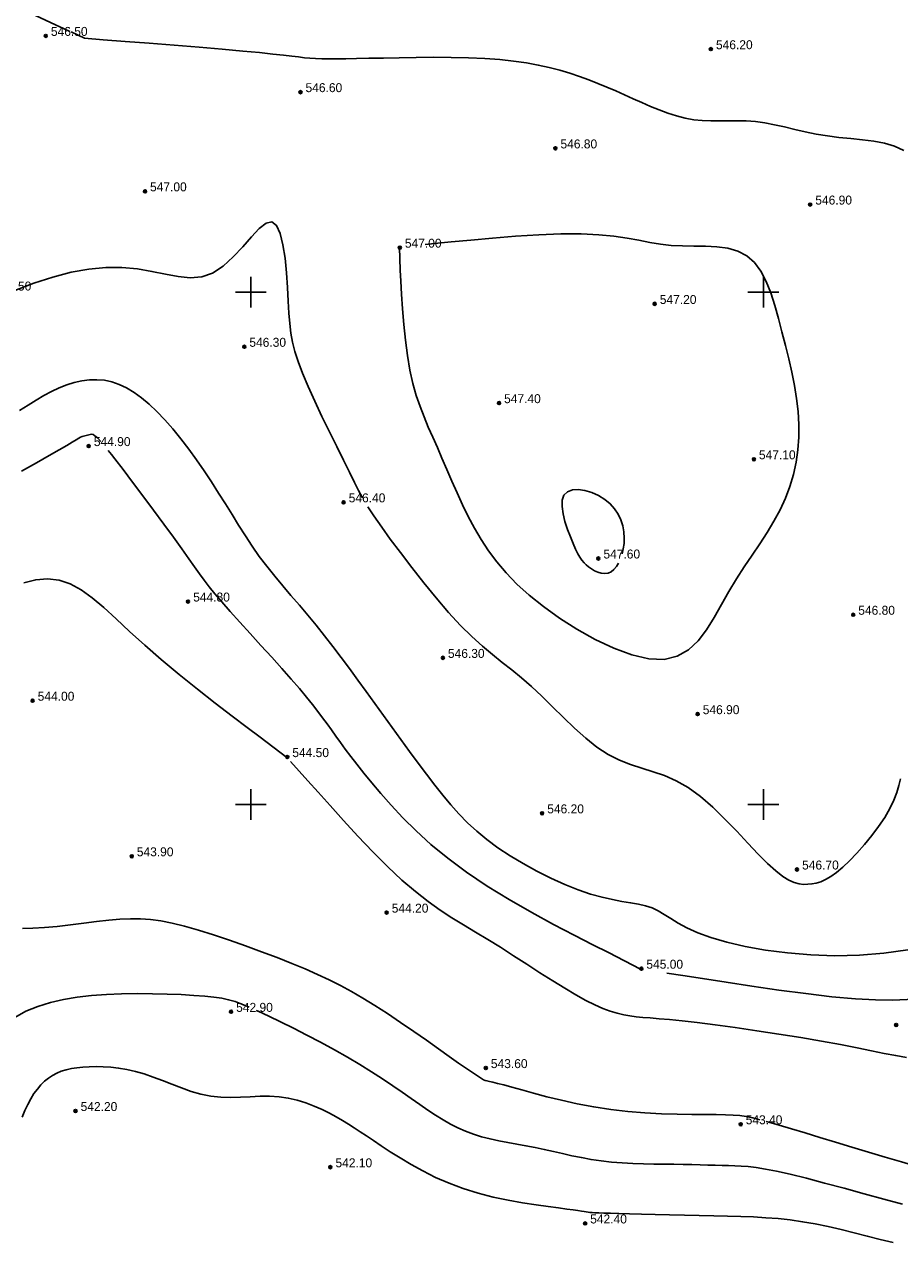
# Model space of a CAD drawing. Extents: x 0 to 361260, y 0 to 4201817.
# Tile 682 of 689: x 360978 to 361063, y 4201008 to 4201126. Entities that reach past the tile are written whole.
import ezdxf

# ---------------------------------------------------------------- set-up
doc = ezdxf.new("R2010")
doc.units = 0
doc.header["$LTSCALE"] = 0.5
doc.header["$MEASUREMENT"] = 0
doc.header["$PDMODE"] = 32
doc.header["$PDSIZE"] = 0.3
doc.linetypes.add('CONTI', pattern=[0])
for name, color, linetype in [('(004) Точки рельефа', 7, 'Continuous'), ('GORIZDEFAULT', 32, 'CONTI'), ('PI_TTDEFAULT', 5, 'CONTI'), ('SETKR', 2, 'CONTI')]:
    doc.layers.add(name, color=color, linetype=linetype)
doc.styles.add('D-431', font='txt')

# ---------------------------------------------------------------- blocks, each defined once
blk = doc.blocks.new('BL_333')
at = {"color": 0}
for p, q in [((0, -1.5), (0, 1.5)), ((-1.5, 0), (1.5, 0))]:
    blk.add_line(p, q, dxfattribs=at)

msp = doc.modelspace()

# ---------------------------------------------------------------- linework, layer by layer
at = {"layer": 'GORIZDEFAULT', "color": 32}
for points in [[(360982.34, 4201125.44, 546.5), (360978.1, 4201127.42, 546.5)], [(361022.82, 4201122.79, 546.5), (361021.24, 4201122.86, 546.5), (361019.56, 4201122.9, 546.5), (361017.84, 4201122.91, 546.5), (361016.14, 4201122.9, 546.5), (361014.49, 4201122.87, 546.5), (361012.94, 4201122.84, 546.5), (361011.53, 4201122.81, 546.5), (361010.32, 4201122.78, 546.5), (361009.27, 4201122.76, 546.5), (361008.37, 4201122.76, 546.5), (361007.6, 4201122.76, 546.5), (361006.92, 4201122.77, 546.5), (361006.32, 4201122.79, 546.5), (361005.76, 4201122.82, 546.5), (361005.23, 4201122.87, 546.5), (361004.66, 4201122.94, 546.5), (361003.99, 4201123.02, 546.5), (361003.18, 4201123.11, 546.5), (361002.15, 4201123.23, 546.5), (361000.84, 4201123.37, 546.5), (360999.21, 4201123.52, 546.5), (360997.21, 4201123.7, 546.5), (360994.95, 4201123.89, 546.5), (360992.53, 4201124.09, 546.5), (360990.08, 4201124.28, 546.5), (360987.73, 4201124.46, 546.5), (360985.59, 4201124.63, 546.5), (360983.78, 4201124.77, 546.5), (360982.47, 4201125.38, 546.5)], [(361063.69, 4201113.83, 546.5), (361062.8, 4201114.23, 546.5), (361061.83, 4201114.52, 546.5), (361060.77, 4201114.73, 546.5), (361059.66, 4201114.87, 546.5), (361058.53, 4201114.99, 546.5), (361057.38, 4201115.1, 546.5), (361056.25, 4201115.24, 546.5), (361055.16, 4201115.42, 546.5), (361054.09, 4201115.64, 546.5), (361053.06, 4201115.87, 546.5), (361052.06, 4201116.11, 546.5), (361051.09, 4201116.32, 546.5), (361050.14, 4201116.5, 546.5), (361049.22, 4201116.64, 546.5), (361048.32, 4201116.7, 546.5), (361047.44, 4201116.72, 546.5), (361046.58, 4201116.71, 546.5), (361045.73, 4201116.7, 546.5), (361044.88, 4201116.7, 546.5), (361044.04, 4201116.73, 546.5), (361043.21, 4201116.81, 546.5), (361042.37, 4201116.97, 546.5), (361041.52, 4201117.19, 546.5), (361040.68, 4201117.46, 546.5), (361039.84, 4201117.77, 546.5), (361038.99, 4201118.12, 546.5), (361038.14, 4201118.49, 546.5), (361037.3, 4201118.87, 546.5), (361036.45, 4201119.25, 546.5), (361035.6, 4201119.63, 546.5), (361034.73, 4201120, 546.5), (361033.86, 4201120.36, 546.5), (361032.97, 4201120.71, 546.5), (361032.05, 4201121.04, 546.5), (361031.11, 4201121.35, 546.5), (361030.14, 4201121.65, 546.5), (361029.12, 4201121.91, 546.5), (361028.04, 4201122.15, 546.5), (361026.88, 4201122.36, 546.5), (361025.64, 4201122.54, 546.5), (361024.29, 4201122.69, 546.5), (361022.83, 4201122.79, 546.5)], [(360989.68, 4201109.87, 547), (360989.65, 4201109.88, 547), (360989.62, 4201109.79, 547)], [(360989.62, 4201109.79, 547), (360989.66, 4201109.73, 547), (360989.68, 4201109.74, 547)], [(360976.98, 4201100.15, 546.5), (360978.85, 4201100.87, 546.5), (360980.69, 4201101.47, 546.5), (360982.48, 4201101.93, 546.5), (360984.21, 4201102.24, 546.5), (360985.86, 4201102.41, 546.5), (360987.43, 4201102.41, 546.5), (360988.95, 4201102.26, 546.5), (360990.36, 4201102.01, 546.5), (360991.69, 4201101.74, 546.5), (360992.93, 4201101.51, 546.5), (360994.1, 4201101.4, 546.5), (360995.22, 4201101.49, 546.5), (360996.28, 4201101.86, 546.5), (360997.31, 4201102.53, 546.5), (360998.29, 4201103.43, 546.5), (360999.21, 4201104.43, 546.5), (361000.06, 4201105.39, 546.5), (361000.82, 4201106.2, 546.5), (361001.49, 4201106.74, 546.5), (361002.06, 4201106.87, 546.5), (361002.52, 4201106.51, 546.5), (361002.87, 4201105.73, 546.5), (361003.14, 4201104.62, 546.5), (361003.34, 4201103.3, 546.5), (361003.48, 4201101.87, 546.5), (361003.58, 4201100.44, 546.5), (361003.65, 4201099.1, 546.5), (361003.72, 4201097.94, 546.5), (361003.8, 4201096.93, 546.5), (361003.9, 4201096, 546.5), (361004.06, 4201095.11, 546.5), (361004.29, 4201094.2, 546.5), (361004.61, 4201093.21, 546.5), (361005.04, 4201092.09, 546.5), (361005.59, 4201090.79, 546.5), (361006.24, 4201089.36, 546.5), (361006.94, 4201087.87, 546.5), (361007.67, 4201086.37, 546.5), (361008.38, 4201084.92, 546.5), (361009.04, 4201083.59, 546.5), (361009.62, 4201082.43, 546.5), (361010.11, 4201081.43, 546.5), (361010.52, 4201080.62, 546.5), (361010.89, 4201079.92, 546.5)], [(361028.54, 4201069.31, 547), (361030.11, 4201068.19, 547), (361031.82, 4201067.1, 547), (361033.61, 4201066.1, 547), (361035.41, 4201065.24, 547), (361037.17, 4201064.6, 547), (361038.83, 4201064.22, 547), (361040.32, 4201064.16, 547), (361041.6, 4201064.46, 547), (361042.69, 4201065.08, 547), (361043.64, 4201065.96, 547), (361044.46, 4201067.03, 547), (361045.21, 4201068.23, 547), (361045.93, 4201069.5, 547), (361046.64, 4201070.77, 547), (361047.38, 4201072, 547), (361048.14, 4201073.18, 547), (361048.9, 4201074.32, 547), (361049.65, 4201075.44, 547), (361050.37, 4201076.55, 547), (361051.04, 4201077.65, 547), (361051.63, 4201078.76, 547), (361052.15, 4201079.89, 547), (361052.58, 4201081.04, 547), (361052.93, 4201082.21, 547), (361053.19, 4201083.4, 547), (361053.37, 4201084.6, 547), (361053.46, 4201085.83, 547), (361053.47, 4201087.07, 547), (361053.39, 4201088.33, 547), (361053.24, 4201089.6, 547), (361053.03, 4201090.89, 547), (361052.77, 4201092.19, 547), (361052.48, 4201093.49, 547), (361052.16, 4201094.8, 547), (361051.82, 4201096.11, 547), (361051.49, 4201097.42, 547), (361051.13, 4201098.69, 547), (361050.74, 4201099.91, 547), (361050.28, 4201101.03, 547), (361049.75, 4201102.03, 547), (361049.13, 4201102.87, 547), (361048.38, 4201103.53, 547), (361047.51, 4201103.99, 547), (361046.53, 4201104.27, 547), (361045.47, 4201104.42, 547), (361044.37, 4201104.48, 547), (361043.23, 4201104.49, 547), (361042.11, 4201104.5, 547), (361041.02, 4201104.55, 547), (361039.97, 4201104.67, 547), (361038.94, 4201104.84, 547), (361037.87, 4201105.05, 547), (361036.71, 4201105.26, 547), (361035.42, 4201105.45, 547), (361033.94, 4201105.6, 547), (361032.22, 4201105.67, 547), (361030.25, 4201105.67, 547), (361028.09, 4201105.58, 547), (361025.83, 4201105.45, 547), (361023.59, 4201105.27, 547), (361021.46, 4201105.08, 547), (361019.54, 4201104.9, 547), (361017.92, 4201104.73, 547), (361017.01, 4201104.64, 547)], [(361014.54, 4201104.39, 547), (361014.51, 4201104.39, 547), (361014.58, 4201102.13, 547), (361014.64, 4201101.06, 547), (361014.71, 4201099.78, 547), (361014.81, 4201098.36, 547), (361014.94, 4201096.85, 547), (361015.1, 4201095.31, 547), (361015.29, 4201093.8, 547), (361015.53, 4201092.38, 547), (361015.82, 4201091.09, 547), (361016.14, 4201089.92, 547), (361016.51, 4201088.84, 547), (361016.9, 4201087.82, 547), (361017.31, 4201086.83, 547), (361017.75, 4201085.85, 547), (361018.2, 4201084.84, 547), (361018.65, 4201083.79, 547), (361019.12, 4201082.69, 547), (361019.61, 4201081.56, 547), (361020.12, 4201080.41, 547), (361020.65, 4201079.25, 547), (361021.22, 4201078.1, 547), (361021.83, 4201076.96, 547), (361022.48, 4201075.85, 547), (361023.19, 4201074.75, 547), (361024, 4201073.67, 547), (361024.91, 4201072.59, 547), (361025.96, 4201071.51, 547), (361027.16, 4201070.42, 547), (361028.54, 4201069.31, 547)], [(360977.44, 4201088.44, 545.5), (360978.27, 4201088.97, 545.5), (360979.06, 4201089.46, 545.5), (360979.81, 4201089.9, 545.5), (360980.56, 4201090.29, 545.5), (360981.3, 4201090.64, 545.5), (360982.04, 4201090.94, 545.5), (360982.78, 4201091.17, 545.5), (360983.52, 4201091.34, 545.5), (360984.26, 4201091.43, 545.5), (360984.99, 4201091.45, 545.5), (360985.72, 4201091.39, 545.5), (360986.45, 4201091.23, 545.5), (360987.17, 4201090.98, 545.5), (360987.89, 4201090.64, 545.5), (360988.61, 4201090.21, 545.5), (360989.34, 4201089.68, 545.5), (360990.09, 4201089.06, 545.5), (360990.84, 4201088.34, 545.5), (360991.61, 4201087.53, 545.5), (360992.39, 4201086.64, 545.5), (360993.17, 4201085.68, 545.5), (360993.94, 4201084.67, 545.5), (360994.71, 4201083.62, 545.5), (360995.45, 4201082.55, 545.5), (360996.17, 4201081.47, 545.5), (360996.85, 4201080.39, 545.5), (360997.52, 4201079.33, 545.5), (360998.17, 4201078.28, 545.5), (360998.81, 4201077.24, 545.5), (360999.47, 4201076.21, 545.5), (361000.14, 4201075.2, 545.5), (361000.83, 4201074.21, 545.5), (361001.57, 4201073.24, 545.5), (361002.33, 4201072.29, 545.5), (361003.12, 4201071.34, 545.5), (361003.92, 4201070.39, 545.5), (361004.74, 4201069.43, 545.5), (361005.56, 4201068.47, 545.5), (361006.38, 4201067.48, 545.5), (361007.2, 4201066.46, 545.5), (361008.01, 4201065.42, 545.5), (361008.82, 4201064.35, 545.5), (361009.63, 4201063.26, 545.5), (361010.44, 4201062.14, 545.5), (361011.26, 4201061.01, 545.5), (361012.09, 4201059.85, 545.5), (361012.93, 4201058.68, 545.5), (361013.78, 4201057.5, 545.5), (361014.64, 4201056.33, 545.5), (361015.48, 4201055.17, 545.5), (361016.32, 4201054.04, 545.5), (361017.15, 4201052.94, 545.5), (361017.95, 4201051.89, 545.5), (361018.74, 4201050.9, 545.5), (361019.52, 4201049.96, 545.5), (361020.31, 4201049.07, 545.5), (361021.15, 4201048.21, 545.5), (361022.04, 4201047.38, 545.5), (361023.02, 4201046.57, 545.5), (361024.1, 4201045.77, 545.5), (361025.29, 4201044.99, 545.5), (361026.57, 4201044.22, 545.5), (361027.91, 4201043.49, 545.5), (361029.27, 4201042.81, 545.5), (361030.62, 4201042.2, 545.5), (361031.92, 4201041.68, 545.5), (361033.15, 4201041.25, 545.5), (361034.27, 4201040.94, 545.5), (361035.29, 4201040.71, 545.5), (361036.21, 4201040.54, 545.5), (361037.05, 4201040.41, 545.5), (361037.82, 4201040.27, 545.5), (361038.51, 4201040.11, 545.5), (361039.15, 4201039.9, 545.5), (361039.74, 4201039.62, 545.5), (361040.33, 4201039.26, 545.5), (361040.96, 4201038.86, 545.5), (361041.69, 4201038.41, 545.5), (361042.55, 4201037.95, 545.5), (361043.6, 4201037.47, 545.5), (361044.89, 4201037, 545.5), (361046.44, 4201036.55, 545.5), (361048.23, 4201036.14, 545.5), (361050.22, 4201035.79, 545.5), (361052.37, 4201035.51, 545.5), (361054.64, 4201035.32, 545.5), (361056.98, 4201035.24, 545.5), (361059.37, 4201035.3, 545.5), (361061.76, 4201035.49, 545.5), (361064.1, 4201035.81, 545.5)], [(360977.63, 4201082.52, 545), (360979.08, 4201083.34, 545), (360980.32, 4201084.05, 545), (360981.3, 4201084.61, 545), (360982.05, 4201085.04, 545), (360982.59, 4201085.36, 545), (360982.97, 4201085.59, 545), (360983.23, 4201085.74, 545), (360983.4, 4201085.85, 545), (360983.54, 4201085.92, 545), (360984.46, 4201086.13, 545), (360984.61, 4201086.09, 545), (360984.79, 4201085.98, 545), (360985.03, 4201085.77, 545), (360985.37, 4201085.41, 545)], [(360986.1, 4201084.53, 545), (360986.4, 4201084.15, 545), (360986.74, 4201083.71, 545), (360987.55, 4201082.67, 545), (360988.47, 4201081.45, 545), (360989.48, 4201080.11, 545), (360990.51, 4201078.73, 545), (360991.52, 4201077.36, 545), (360992.46, 4201076.07, 545), (360993.28, 4201074.93, 545), (360993.96, 4201073.98, 545), (360994.51, 4201073.19, 545), (360995, 4201072.5, 545), (360995.46, 4201071.87, 545), (360995.94, 4201071.24, 545), (360996.5, 4201070.56, 545), (360997.16, 4201069.77, 545), (360997.98, 4201068.84, 545), (360998.92, 4201067.8, 545), (360999.93, 4201066.68, 545), (361000.99, 4201065.52, 545), (361002.04, 4201064.36, 545), (361003.04, 4201063.25, 545), (361003.95, 4201062.22, 545), (361004.75, 4201061.3, 545), (361005.43, 4201060.48, 545), (361006.02, 4201059.74, 545), (361006.54, 4201059.07, 545), (361007.01, 4201058.45, 545), (361007.44, 4201057.85, 545), (361007.86, 4201057.27, 545), (361008.29, 4201056.67, 545), (361008.74, 4201056.05, 545), (361009.22, 4201055.4, 545), (361009.76, 4201054.69, 545), (361010.36, 4201053.92, 545), (361011.03, 4201053.06, 545), (361011.81, 4201052.12, 545), (361012.69, 4201051.06, 545), (361013.69, 4201049.92, 545), (361014.83, 4201048.7, 545), (361016.12, 4201047.42, 545), (361017.57, 4201046.1, 545), (361019.21, 4201044.75, 545), (361021.04, 4201043.39, 545), (361023.06, 4201042.04, 545), (361025.21, 4201040.72, 545), (361027.4, 4201039.47, 545), (361029.54, 4201038.29, 545), (361031.56, 4201037.23, 545), (361033.37, 4201036.3, 545), (361034.88, 4201035.54, 545), (361038.02, 4201033.92, 545), (361038.08, 4201033.87, 545), (361038.1, 4201033.88, 545)], [(361036.22, 4201074.44, 547.5), (361036.33, 4201074.93, 547.5), (361036.41, 4201075.45, 547.5), (361036.43, 4201075.99, 547.5), (361036.39, 4201076.59, 547.5), (361036.28, 4201077.19, 547.5), (361036.1, 4201077.78, 547.5), (361035.84, 4201078.34, 547.5), (361035.49, 4201078.86, 547.5), (361035.06, 4201079.34, 547.5), (361034.54, 4201079.77, 547.5), (361033.93, 4201080.14, 547.5), (361033.27, 4201080.43, 547.5), (361032.6, 4201080.63, 547.5), (361031.95, 4201080.72, 547.5), (361031.37, 4201080.69, 547.5), (361030.89, 4201080.51, 547.5), (361030.55, 4201080.18, 547.5), (361030.38, 4201079.69, 547.5), (361030.36, 4201079.07, 547.5), (361030.46, 4201078.35, 547.5), (361030.65, 4201077.6, 547.5), (361030.9, 4201076.83, 547.5), (361031.18, 4201076.1, 547.5), (361031.45, 4201075.45, 547.5), (361031.69, 4201074.91, 547.5), (361031.91, 4201074.47, 547.5), (361032.11, 4201074.12, 547.5), (361032.3, 4201073.83, 547.5), (361032.51, 4201073.59, 547.5), (361032.72, 4201073.38, 547.5), (361032.96, 4201073.19, 547.5)], [(361011.42, 4201079.04, 546.5), (361012, 4201078.16, 546.5), (361012.78, 4201077.05, 546.5), (361013.61, 4201075.9, 546.5), (361014.6, 4201074.57, 546.5), (361015.71, 4201073.12, 546.5), (361016.88, 4201071.63, 546.5), (361018.09, 4201070.15, 546.5), (361019.3, 4201068.74, 546.5), (361020.47, 4201067.47, 546.5), (361021.56, 4201066.38, 546.5), (361022.59, 4201065.45, 546.5), (361023.57, 4201064.62, 546.5), (361024.53, 4201063.86, 546.5), (361025.47, 4201063.12, 546.5), (361026.42, 4201062.35, 546.5), (361027.39, 4201061.5, 546.5), (361028.39, 4201060.55, 546.5), (361029.43, 4201059.53, 546.5), (361030.49, 4201058.48, 546.5), (361031.57, 4201057.44, 546.5), (361032.67, 4201056.47, 546.5), (361033.77, 4201055.59, 546.5), (361034.87, 4201054.86, 546.5), (361035.96, 4201054.31, 546.5), (361037.05, 4201053.89, 546.5), (361038.15, 4201053.53, 546.5), (361039.25, 4201053.19, 546.5), (361040.37, 4201052.81, 546.5), (361041.51, 4201052.31, 546.5), (361042.67, 4201051.64, 546.5), (361043.86, 4201050.76, 546.5), (361045.06, 4201049.72, 546.5), (361046.25, 4201048.57, 546.5), (361047.4, 4201047.39, 546.5), (361048.49, 4201046.23, 546.5), (361049.51, 4201045.15, 546.5), (361050.42, 4201044.23, 546.5), (361051.21, 4201043.51, 546.5), (361051.89, 4201042.98, 546.5), (361052.49, 4201042.61, 546.5), (361053.01, 4201042.38, 546.5), (361053.48, 4201042.25, 546.5), (361053.91, 4201042.2, 546.5), (361054.33, 4201042.21, 546.5), (361054.74, 4201042.24, 546.5), (361055.16, 4201042.32, 546.5), (361055.6, 4201042.46, 546.5), (361056.07, 4201042.67, 546.5), (361056.58, 4201042.96, 546.5), (361057.13, 4201043.36, 546.5), (361057.74, 4201043.87, 546.5), (361058.42, 4201044.51, 546.5), (361059.13, 4201045.26, 546.5), (361059.86, 4201046.08, 546.5), (361060.57, 4201046.96, 546.5), (361061.24, 4201047.85, 546.5), (361061.84, 4201048.74, 546.5), (361062.34, 4201049.6, 546.5), (361062.73, 4201050.41, 546.5), (361063.01, 4201051.15, 546.5), (361063.23, 4201051.85, 546.5), (361063.39, 4201052.49, 546.5)], [(361032.96, 4201073.19, 547.5), (361033.24, 4201072.99, 547.5), (361033.54, 4201072.81, 547.5), (361033.85, 4201072.67, 547.5), (361034.18, 4201072.57, 547.5), (361034.52, 4201072.53, 547.5), (361034.85, 4201072.57, 547.5), (361035.16, 4201072.71, 547.5), (361035.42, 4201072.92, 547.5), (361035.66, 4201073.21, 547.5), (361035.87, 4201073.56, 547.5)], [(360977.85, 4201071.64, 544.5), (360979.02, 4201071.93, 544.5), (360980.18, 4201072.02, 544.5), (360981.31, 4201071.9, 544.5), (360982.39, 4201071.53, 544.5), (360983.46, 4201070.95, 544.5), (360984.54, 4201070.16, 544.5), (360985.66, 4201069.21, 544.5), (360986.86, 4201068.1, 544.5), (360988.18, 4201066.87, 544.5), (360989.65, 4201065.53, 544.5), (360991.27, 4201064.13, 544.5), (360993.01, 4201062.69, 544.5), (360994.79, 4201061.26, 544.5), (360996.54, 4201059.89, 544.5), (360998.18, 4201058.62, 544.5), (360999.66, 4201057.5, 544.5), (361000.9, 4201056.56, 544.5), (361003.5, 4201054.59, 544.5), (361003.56, 4201054.52, 544.5)], [(361003.86, 4201054.19, 544.5), (361005.58, 4201052.29, 544.5), (361006.56, 4201051.19, 544.5), (361007.73, 4201049.88, 544.5), (361009.04, 4201048.43, 544.5), (361010.45, 4201046.91, 544.5), (361011.9, 4201045.39, 544.5), (361013.35, 4201043.93, 544.5), (361014.75, 4201042.62, 544.5), (361016.06, 4201041.49, 544.5), (361017.3, 4201040.52, 544.5), (361018.47, 4201039.69, 544.5), (361019.62, 4201038.94, 544.5), (361020.76, 4201038.24, 544.5), (361021.91, 4201037.55, 544.5), (361023.11, 4201036.83, 544.5), (361024.35, 4201036.06, 544.5), (361025.64, 4201035.24, 544.5), (361026.93, 4201034.4, 544.5), (361028.21, 4201033.58, 544.5), (361029.45, 4201032.79, 544.5), (361030.63, 4201032.06, 544.5), (361031.71, 4201031.41, 544.5), (361032.69, 4201030.88, 544.5), (361033.56, 4201030.44, 544.5), (361034.35, 4201030.09, 544.5), (361035.07, 4201029.82, 544.5), (361035.74, 4201029.62, 544.5), (361036.38, 4201029.47, 544.5), (361036.99, 4201029.36, 544.5), (361037.6, 4201029.28, 544.5), (361038.25, 4201029.21, 544.5), (361038.97, 4201029.16, 544.5), (361039.83, 4201029.09, 544.5), (361040.84, 4201029, 544.5), (361042.07, 4201028.88, 544.5), (361043.55, 4201028.71, 544.5), (361045.3, 4201028.49, 544.5), (361047.26, 4201028.22, 544.5), (361049.36, 4201027.91, 544.5), (361051.52, 4201027.58, 544.5), (361053.65, 4201027.24, 544.5), (361055.69, 4201026.89, 544.5), (361057.54, 4201026.56, 544.5), (361059.15, 4201026.25, 544.5), (361060.55, 4201025.96, 544.5), (361061.78, 4201025.71, 544.5), (361062.91, 4201025.49, 544.5), (361063.97, 4201025.32, 544.5)], [(360977.74, 4201037.9, 543.5), (360978.74, 4201037.91, 543.5), (360979.88, 4201037.98, 543.5), (360981.12, 4201038.1, 543.5), (360982.4, 4201038.25, 543.5), (360983.7, 4201038.41, 543.5), (360984.96, 4201038.56, 543.5), (360986.15, 4201038.7, 543.5), (360987.24, 4201038.79, 543.5), (360988.26, 4201038.84, 543.5), (360989.23, 4201038.83, 543.5), (360990.21, 4201038.77, 543.5), (360991.23, 4201038.63, 543.5), (360992.33, 4201038.41, 543.5), (360993.54, 4201038.12, 543.5), (360994.9, 4201037.73, 543.5), (360996.37, 4201037.27, 543.5), (360997.91, 4201036.76, 543.5), (360999.49, 4201036.21, 543.5), (361001.06, 4201035.63, 543.5), (361002.58, 4201035.06, 543.5), (361004, 4201034.49, 543.5), (361005.31, 4201033.95, 543.5), (361006.51, 4201033.42, 543.5), (361007.65, 4201032.89, 543.5), (361008.74, 4201032.34, 543.5), (361009.83, 4201031.75, 543.5), (361010.94, 4201031.11, 543.5), (361012.1, 4201030.39, 543.5), (361013.33, 4201029.59, 543.5), (361014.61, 4201028.73, 543.5), (361015.89, 4201027.85, 543.5), (361017.13, 4201026.98, 543.5), (361018.3, 4201026.15, 543.5), (361019.35, 4201025.4, 543.5), (361020.25, 4201024.76, 543.5), (361022.71, 4201023.12, 543.5), (361022.85, 4201023.07, 543.5), (361023.03, 4201023.03, 543.5), (361023.28, 4201022.97, 543.5), (361023.61, 4201022.89, 543.5), (361024.07, 4201022.78, 543.5), (361024.67, 4201022.63, 543.5), (361025.45, 4201022.42, 543.5), (361026.43, 4201022.14, 543.5), (361027.58, 4201021.83, 543.5), (361028.89, 4201021.48, 543.5), (361030.32, 4201021.13, 543.5), (361031.85, 4201020.79, 543.5), (361033.46, 4201020.48, 543.5), (361035.12, 4201020.22, 543.5), (361036.79, 4201020.03, 543.5), (361038.45, 4201019.9, 543.5), (361040.07, 4201019.82, 543.5), (361041.6, 4201019.77, 543.5), (361043.03, 4201019.75, 543.5), (361044.31, 4201019.74, 543.5), (361045.41, 4201019.73, 543.5), (361046.31, 4201019.72, 543.5), (361047.06, 4201019.69, 543.5), (361047.71, 4201019.63, 543.5), (361048.32, 4201019.54, 543.5), (361048.96, 4201019.41, 543.5), (361049.67, 4201019.23, 543.5)], [(361040.57, 4201033.53, 545), (361042.16, 4201033.3, 545), (361044.08, 4201033, 545), (361046.36, 4201032.64, 545), (361048.88, 4201032.26, 545), (361051.52, 4201031.88, 545), (361054.16, 4201031.54, 545), (361056.69, 4201031.24, 545), (361058.98, 4201031.04, 545), (361060.94, 4201030.93, 545), (361062.6, 4201030.91, 545), (361064.02, 4201030.97, 545), (361065.27, 4201031.09, 545), (361066.38, 4201031.25, 545), (361067.44, 4201031.42, 545), (361068.49, 4201031.6, 545), (361069.59, 4201031.77, 545), (361070.72, 4201031.93, 545), (361071.85, 4201032.08, 545), (361072.013, 4201032.103, 545)], [(360976.97, 4201029.22, 543), (360978.07, 4201029.81, 543), (360979.23, 4201030.28, 543), (360980.46, 4201030.66, 543), (360981.74, 4201030.96, 543), (360983.07, 4201031.18, 543), (360984.47, 4201031.34, 543), (360985.91, 4201031.45, 543), (360987.4, 4201031.51, 543), (360988.91, 4201031.54, 543), (360990.4, 4201031.53, 543), (360991.84, 4201031.5, 543), (360993.2, 4201031.45, 543), (360994.43, 4201031.37, 543), (360995.51, 4201031.29, 543), (360996.4, 4201031.2, 543), (360997.16, 4201031.08, 543), (360997.83, 4201030.94, 543), (360998.47, 4201030.76, 543), (360999.13, 4201030.52, 543), (360999.85, 4201030.21, 543)], [(361000.54, 4201029.9, 543), (361000.63, 4201029.85, 543), (361000.73, 4201029.81, 543), (361001.75, 4201029.33, 543), (361002.9, 4201028.77, 543), (361004.15, 4201028.16, 543), (361005.47, 4201027.49, 543), (361006.81, 4201026.79, 543), (361008.15, 4201026.06, 543), (361009.44, 4201025.34, 543), (361010.65, 4201024.62, 543), (361011.78, 4201023.91, 543), (361012.85, 4201023.22, 543), (361013.84, 4201022.55, 543), (361014.78, 4201021.91, 543), (361015.66, 4201021.3, 543), (361016.49, 4201020.72, 543), (361017.27, 4201020.18, 543), (361018.03, 4201019.68, 543), (361018.76, 4201019.22, 543), (361019.49, 4201018.8, 543), (361020.21, 4201018.43, 543), (361020.95, 4201018.1, 543), (361021.72, 4201017.81, 543), (361022.51, 4201017.57, 543), (361023.34, 4201017.36, 543), (361024.2, 4201017.18, 543), (361025.07, 4201017.01, 543), (361025.95, 4201016.85, 543), (361026.84, 4201016.69, 543), (361027.74, 4201016.52, 543), (361028.63, 4201016.33, 543), (361029.52, 4201016.13, 543), (361030.41, 4201015.92, 543), (361031.32, 4201015.72, 543), (361032.25, 4201015.53, 543), (361033.2, 4201015.35, 543), (361034.18, 4201015.21, 543), (361035.19, 4201015.1, 543), (361036.22, 4201015.02, 543), (361037.26, 4201014.96, 543), (361038.3, 4201014.93, 543), (361039.32, 4201014.91, 543), (361040.32, 4201014.89, 543), (361041.27, 4201014.88, 543), (361042.17, 4201014.86, 543), (361043.02, 4201014.85, 543), (361043.83, 4201014.83, 543), (361044.58, 4201014.81, 543), (361045.3, 4201014.79, 543), (361045.97, 4201014.77, 543), (361046.61, 4201014.76, 543), (361047.22, 4201014.74, 543), (361047.84, 4201014.71, 543), (361048.52, 4201014.66, 543), (361049.29, 4201014.57, 543), (361050.2, 4201014.42, 543), (361051.3, 4201014.21, 543), (361052.62, 4201013.91, 543), (361054.2, 4201013.52, 543), (361055.98, 4201013.05, 543), (361057.88, 4201012.54, 543), (361059.83, 4201012.01, 543), (361061.75, 4201011.48, 543), (361063.56, 4201010.99, 543)], [(360977.69, 4201019.49, 542.5), (360977.96, 4201020.14, 542.5), (360978.25, 4201020.73, 542.5), (360978.54, 4201021.28, 542.5), (360978.85, 4201021.78, 542.5), (360979.18, 4201022.23, 542.5), (360979.51, 4201022.63, 542.5), (360979.87, 4201022.98, 542.5), (360980.25, 4201023.3, 542.5), (360980.65, 4201023.56, 542.5), (360981.07, 4201023.79, 542.5), (360981.51, 4201023.97, 542.5), (360981.99, 4201024.11, 542.5), (360982.5, 4201024.23, 542.5), (360983.04, 4201024.31, 542.5), (360983.62, 4201024.36, 542.5), (360984.24, 4201024.4, 542.5), (360984.9, 4201024.41, 542.5), (360985.6, 4201024.4, 542.5), (360986.33, 4201024.35, 542.5), (360987.11, 4201024.27, 542.5), (360987.91, 4201024.13, 542.5), (360988.74, 4201023.95, 542.5), (360989.6, 4201023.71, 542.5), (360990.48, 4201023.4, 542.5), (360991.38, 4201023.05, 542.5), (360992.3, 4201022.69, 542.5), (360993.24, 4201022.33, 542.5), (360994.18, 4201022, 542.5), (360995.14, 4201021.73, 542.5), (360996.1, 4201021.54, 542.5), (360997.07, 4201021.44, 542.5), (360998.03, 4201021.41, 542.5), (360999, 4201021.43, 542.5), (360999.95, 4201021.48, 542.5), (361000.9, 4201021.52, 542.5), (361001.84, 4201021.53, 542.5), (361002.76, 4201021.47, 542.5), (361003.66, 4201021.34, 542.5), (361004.53, 4201021.14, 542.5), (361005.38, 4201020.87, 542.5), (361006.19, 4201020.56, 542.5), (361006.96, 4201020.22, 542.5), (361007.68, 4201019.86, 542.5), (361008.34, 4201019.5, 542.5), (361008.95, 4201019.15, 542.5), (361009.53, 4201018.8, 542.5), (361010.1, 4201018.44, 542.5), (361010.68, 4201018.06, 542.5), (361011.29, 4201017.65, 542.5), (361011.97, 4201017.19, 542.5), (361012.73, 4201016.68, 542.5), (361013.59, 4201016.11, 542.5), (361014.56, 4201015.5, 542.5), (361015.63, 4201014.86, 542.5), (361016.78, 4201014.23, 542.5), (361018.02, 4201013.61, 542.5), (361019.34, 4201013.03, 542.5), (361020.73, 4201012.51, 542.5), (361022.18, 4201012.06, 542.5), (361023.65, 4201011.69, 542.5), (361025.11, 4201011.38, 542.5), (361026.52, 4201011.13, 542.5), (361027.84, 4201010.93, 542.5), (361029.02, 4201010.76, 542.5), (361030.02, 4201010.63, 542.5), (361030.82, 4201010.52, 542.5), (361031.44, 4201010.44, 542.5), (361031.91, 4201010.37, 542.5), (361032.26, 4201010.31, 542.5), (361032.52, 4201010.27, 542.5), (361032.72, 4201010.24, 542.5), (361032.9, 4201010.21, 542.5), (361033.08, 4201010.19, 542.5), (361033.29, 4201010.17, 542.5), (361033.57, 4201010.16, 542.5), (361033.95, 4201010.14, 542.5), (361034.44, 4201010.12, 542.5), (361035.08, 4201010.1, 542.5), (361035.91, 4201010.08, 542.5), (361036.93, 4201010.05, 542.5), (361038.12, 4201010.01, 542.5), (361039.44, 4201009.98, 542.5), (361040.85, 4201009.94, 542.5), (361042.3, 4201009.91, 542.5), (361043.75, 4201009.87, 542.5), (361045.17, 4201009.84, 542.5), (361046.52, 4201009.81, 542.5), (361047.8, 4201009.78, 542.5), (361049.04, 4201009.74, 542.5), (361050.25, 4201009.67, 542.5), (361051.44, 4201009.58, 542.5), (361052.63, 4201009.45, 542.5), (361053.83, 4201009.28, 542.5), (361055.07, 4201009.06, 542.5), (361056.32, 4201008.8, 542.5), (361057.59, 4201008.51, 542.5), (361058.86, 4201008.2, 542.5), (361060.14, 4201007.88, 542.5), (361061.41, 4201007.56, 542.5), (361062.66, 4201007.26, 542.5)], [(361050.26, 4201019.07, 543.5), (361050.39, 4201019.03, 543.5), (361050.52, 4201018.99, 543.5), (361051.55, 4201018.69, 543.5), (361052.74, 4201018.34, 543.5), (361054.07, 4201017.94, 543.5), (361055.52, 4201017.5, 543.5), (361057.05, 4201017.04, 543.5), (361058.63, 4201016.56, 543.5), (361060.25, 4201016.07, 543.5), (361061.87, 4201015.59, 543.5), (361063.47, 4201015.11, 543.5), (361065, 4201014.66, 543.5), (361066.44, 4201014.23, 543.5), (361067.76, 4201013.85, 543.5), (361068.93, 4201013.51, 543.5), (361069.91, 4201013.22, 543.5), (361072.44, 4201012.57, 543.5), (361073.07, 4201012.72, 543.5), (361073.3, 4201012.87, 543.5)]]:
    msp.add_polyline3d(points, dxfattribs=at)
at = {"layer": 'PI_TTDEFAULT', "color": 5}
for p in [(360980, 4201125, 546.5), (361044.88, 4201123.71, 546.2), (361004.85, 4201119.51, 546.6), (361029.71, 4201114.03, 546.8), (360989.68, 4201109.83, 547), (361054.57, 4201108.54, 546.9), (361014.54, 4201104.34, 547), (361039.4, 4201098.85, 547.2), (360999.37, 4201094.66, 546.3), (361024.22, 4201089.17, 547.4), (360984.19, 4201084.97, 544.9), (361049.08, 4201083.68, 547.1), (361009.05, 4201079.48, 546.4), (361033.91, 4201074, 547.6), (360993.88, 4201069.8, 544.8), (361058.77, 4201068.51, 546.8), (361018.74, 4201064.31, 546.3), (360978.71, 4201060.12, 544), (361043.59, 4201058.82, 546.9), (361003.56, 4201054.63, 544.5), (361028.42, 4201049.14, 546.2), (360988.39, 4201044.94, 543.9), (361053.28, 4201043.65, 546.7), (361013.25, 4201039.45, 544.2), (361038.1, 4201033.97, 545), (360998.07, 4201029.77, 542.9), (361062.96, 4201028.48, 544.8), (361022.93, 4201024.28, 543.6), (360982.9, 4201020.09, 542.2), (361047.79, 4201018.79, 543.4), (361007.76, 4201014.6, 542.1), (361032.62, 4201009.11, 542.4)]:
    msp.add_point(p, dxfattribs=at)

# ---------------------------------------------------------------- block references
at = {"layer": 'SETKR', "color": 92}
for p in [(361000, 4201100), (361050, 4201100), (361000, 4201050), (361050, 4201050)]:
    msp.add_blockref('BL_333', p, dxfattribs=at)

# ---------------------------------------------------------------- texts
at = {"layer": '(004) Точки рельефа', "style": 'D-431'}
for s, p in [('546.50', (360980.5, 4201125)), ('546.20', (361045.38, 4201123.7)), ('546.60', (361005.34, 4201119.51)), ('546.80', (361030.21, 4201114.02)), ('547.00', (360990.17, 4201109.83)), ('546.90', (361055.07, 4201108.54)), ('547.00', (361015.03, 4201104.33)), ('546.50', (360975.01, 4201100.15)), ('547.20', (361039.9, 4201098.84)), ('546.30', (360999.86, 4201094.66)), ('547.40', (361024.71, 4201089.16)), ('544.90', (360984.69, 4201084.97)), ('547.10', (361049.57, 4201083.68)), ('546.40', (361009.55, 4201079.48)), ('547.60', (361034.4, 4201074)), ('544.80', (360994.38, 4201069.8)), ('546.80', (361059.26, 4201068.51)), ('546.30', (361019.23, 4201064.3)), ('544.00', (360979.21, 4201060.12)), ('546.90', (361044.09, 4201058.81)), ('544.50', (361004.05, 4201054.62)), ('546.20', (361028.92, 4201049.13)), ('543.90', (360988.88, 4201044.94)), ('546.70', (361053.78, 4201043.65)), ('544.20', (361013.75, 4201039.44)), ('545.00', (361038.59, 4201033.97)), ('542.90', (360998.57, 4201029.76)), ('543.60', (361023.42, 4201024.27)), ('542.20', (360983.4, 4201020.08)), ('543.40', (361048.28, 4201018.79)), ('542.10', (361008.26, 4201014.59)), ('542.40', (361033.11, 4201009.11))]:
    msp.add_text(s, height=0.875, dxfattribs=at).set_placement(p)

doc.saveas('drawing.dxf')
